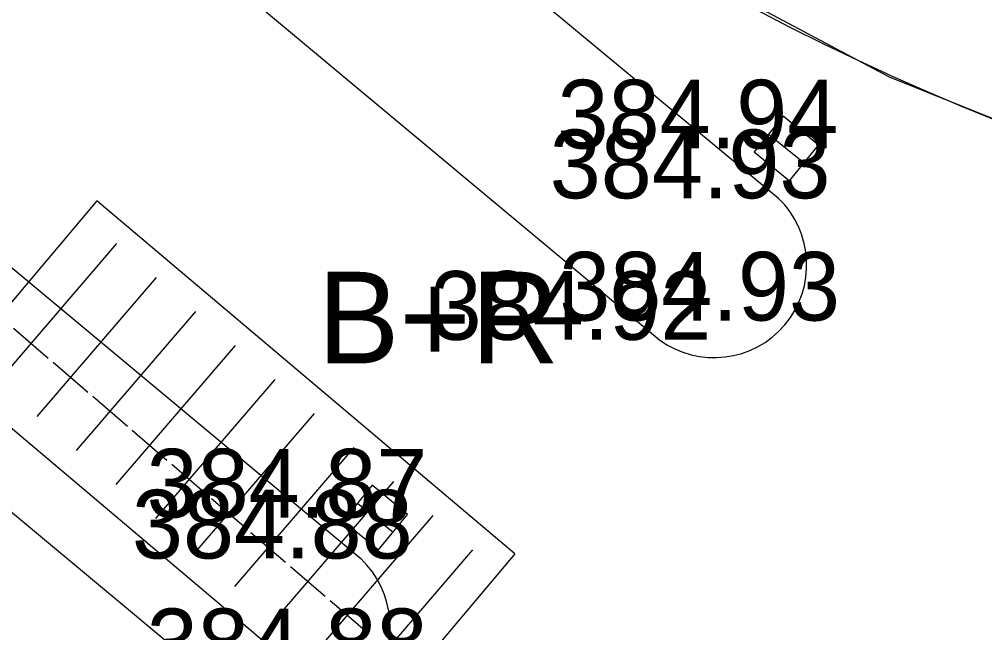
# Model space of a CAD drawing. Extents: x -438233 to -437334, y -1133133 to -1132623.
# Drawn here: x -437514.57 to -437504.02, y -1132723.88 to -1132717.19 of the extents above; entities that cross this region are included whole.
import ezdxf

# ---------------------------------------------------------------- set-up
doc = ezdxf.new("R2010")
doc.units = 0
for name, color, linetype in [('Vrstva 1', 7, 'Continuous'), ('Vrstva 10', 7, 'Continuous'), ('Vrstva 27', 7, 'Continuous'), ('Vrstva 3', 7, 'Continuous'), ('Vrstva 50', 7, 'Continuous')]:
    doc.layers.add(name, color=color, linetype=linetype)

msp = doc.modelspace()

# ---------------------------------------------------------------- linework, layer by layer
at = {"layer": 'Vrstva 1'}
for p, q in [((-437506.186, -1132718.597), (-437506.186, -1132718.597)), ((-437513.721, -1132719.17), (-437515.333, -1132721.081)), ((-437509.152, -1132723.024), (-437513.721, -1132719.17)), ((-437506.271, -1132719.141), (-437506.271, -1132719.141)), ((-437514.805, -1132721.151), (-437513.502, -1132719.634)), ((-437514.373, -1132721.522), (-437513.069, -1132720.006)), ((-437513.941, -1132721.894), (-437512.637, -1132720.377)), ((-437506.167, -1132720.476), (-437506.167, -1132720.476)), ((-437514.25, -1132720.889), (-437514.63, -1132720.563)), ((-437507.573, -1132720.686), (-437507.573, -1132720.686)), ((-437513.508, -1132722.266), (-437512.205, -1132720.749)), ((-437513.818, -1132721.261), (-437514.197, -1132720.935)), ((-437510.764, -1132724.935), (-437515.333, -1132721.081)), ((-437513.076, -1132722.637), (-437511.772, -1132721.12)), ((-437513.386, -1132721.632), (-437513.765, -1132721.306)), ((-437512.644, -1132723.009), (-437511.34, -1132721.492)), ((-437512.954, -1132722.004), (-437513.333, -1132721.678)), ((-437512.212, -1132723.38), (-437510.908, -1132721.863)), ((-437512.521, -1132722.375), (-437512.901, -1132722.049)), ((-437511.779, -1132723.752), (-437510.476, -1132722.235)), ((-437512.089, -1132722.747), (-437512.468, -1132722.421)), ((-437511.347, -1132724.123), (-437510.043, -1132722.606)), ((-437510.676, -1132722.627), (-437510.676, -1132722.627)), ((-437511.657, -1132723.118), (-437512.036, -1132722.792)), ((-437510.915, -1132724.495), (-437509.611, -1132722.978)), ((-437510.836, -1132723.074), (-437510.836, -1132723.074)), ((-437509.152, -1132723.024), (-437510.764, -1132724.935)), ((-437511.225, -1132723.49), (-437511.604, -1132723.164)), ((-437510.792, -1132723.861), (-437511.171, -1132723.535))]:
    msp.add_line(p, q, dxfattribs=at)
msp.add_arc((-437493.643, -1132692.599), 27.66, 199.5045, 254.3601, dxfattribs=at)
at = {"layer": 'Vrstva 10'}
for points in [[(-437522.607, -1132705.602), (-437506.271, -1132719.141)], [(-437523.763, -1132707.194), (-437507.573, -1132720.686)], [(-437526.882, -1132709.709), (-437510.836, -1132723.074)], [(-437528.433, -1132711.085), (-437512.081, -1132724.707)]]:
    msp.add_lwpolyline(points, dxfattribs=at)
for centre, radius, start, end in [((-437506.976, -1132719.868), 1.013, 233.9189, 45.8381), ((-437511.549, -1132723.822), 1.033, 238.9895, 46.3666)]:
    msp.add_arc(centre, radius, start, end, dxfattribs=at)
at = {"layer": 'Vrstva 27'}
for p, q in [((-437506.38, -1132718.439), (-437505.992, -1132718.755)), ((-437510.87, -1132722.469), (-437510.482, -1132722.785))]:
    msp.add_line(p, q, dxfattribs=at)
for points in [[(-437506.538, -1132718.632), (-437506.151, -1132718.949), (-437505.834, -1132718.562), (-437506.221, -1132718.245)], [(-437511.028, -1132722.662), (-437510.641, -1132722.979), (-437510.324, -1132722.592), (-437510.711, -1132722.275)]]:
    msp.add_lwpolyline(points, close=True, dxfattribs=at)
at = {"layer": 'Vrstva 50'}
msp.add_lwpolyline([(-437507.961, -1132716.271), (-437505.064, -1132717.815), (-437502.632, -1132718.789), (-437501.099, -1132719.235), (-437500.48, -1132719.633), (-437500.245, -1132720.228), (-437500.467, -1132720.971), (-437508.054, -1132730.008), (-437508.462, -1132726.893), (-437507.41, -1132725.742), (-437508.649, -1132724.78), (-437509.478, -1132725.93), (-437508.462, -1132726.893), (-437508.06, -1132730.093), (-437517.485, -1132722.202), (-437517.783, -1132719.084), (-437516.632, -1132720.047), (-437515.641, -1132718.853), (-437516.82, -1132717.934), (-437517.783, -1132719.084), (-437517.485, -1132722.202), (-437527.258, -1132713.988)], dxfattribs=at)

# ---------------------------------------------------------------- texts
at = {"layer": 'Vrstva 1'}
msp.add_text('B+R', height=1, dxfattribs=at).set_placement((-437511.306, -1132720.943))
at = {"layer": 'Vrstva 3'}
for s, p in [('384.94 ', (-437508.686, -1132718.597)), ('384.93 ', (-437508.771, -1132719.141)), ('384.93 ', (-437508.667, -1132720.476)), ('384.92 ', (-437510.073, -1132720.686)), ('384.87 ', (-437513.176, -1132722.627)), ('384.88 ', (-437513.336, -1132723.074)), ('384.88 ', (-437513.174, -1132724.371))]:
    msp.add_text(s, height=0.75, dxfattribs=at).set_placement(p)

doc.saveas('drawing.dxf')
